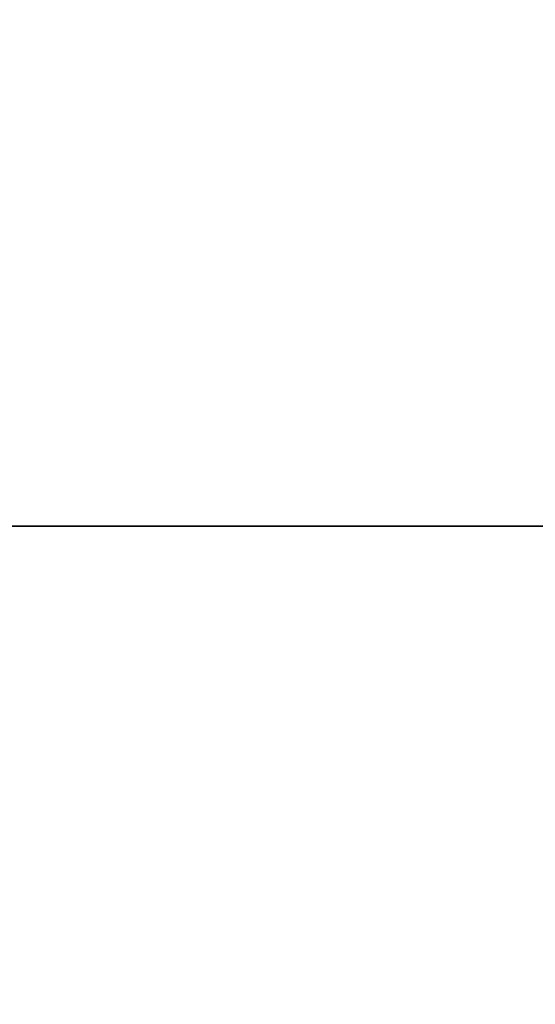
# Model space of a CAD drawing. Header units: millimetres. Extents: x -603 to 3703, y -120 to 249.
# Tile 796 of 1056: x 2012.11 to 2015.9, y -33.52 to -26.27. Entities that reach past the tile are written whole.
import ezdxf

# ---------------------------------------------------------------- set-up
doc = ezdxf.new("R2010")
doc.units = ezdxf.units.MM
doc.layers.add('152', color=7, linetype='Continuous', true_color=0xffffff)

# ---------------------------------------------------------------- blocks, each defined once
blk = doc.blocks.new('UG_SURFACE_002')
at = {"layer": '152', "color": 252, "linetype": 'Continuous', "lineweight": 35}
for points in [[(2177.5, -30, 2213.0001), (2177.5, 229.8, 2213.0001), (822.5, 229.8, 2213.0001), (822.5, -30, 2213.0001)], [(972.5, -30, 2063), (972.5, 229.8, 2063), (2027.4999, 229.8, 2063), (2027.4999, -30, 2063)], [(2177.5, -30, 2213.0001), (822.5, -30, 2213.0001), (972.5, -30, 2063), (2027.4999, -30, 2063)]]:
    blk.add_3dface(points, dxfattribs=at)
blk = doc.blocks.new('UG_SURFACE_154')
at = {"layer": '152', "color": 252, "linetype": 'Continuous', "lineweight": 35}
for points in [[(957.5, -30, 2076), (2042.5, -30, 2076), (2040.9999, -30, 2074.5001), (959, -30, 2074.5001)], [(957.5, -30, 2076), (957.5, -46.92, 2076), (2042.5, -46.92, 2076), (2042.5, -30, 2076)], [(959, -30, 2074.5001), (2040.9999, -30, 2074.5001), (2040.9999, -46.92, 2074.5001), (959, -46.92, 2074.5001)]]:
    blk.add_3dface(points, dxfattribs=at)

msp = doc.modelspace()

# ---------------------------------------------------------------- linework, layer by layer
at = {"layer": '152', "color": 252, "linetype": 'Continuous', "lineweight": -3, "true_color": 0x939598}
for p, q in [((822.5, -30, 2213), (2177.5, -30, 2213)), ((2042.5, -30, 2076), (957.5, -30, 2076)), ((2041, -30, 2074.5), (959, -30, 2074.5)), ((2027.5, -30, 2063), (972.5, -30, 2063))]:
    msp.add_line(p, q, dxfattribs=at)

# ---------------------------------------------------------------- block references
for name in ['UG_SURFACE_002', 'UG_SURFACE_154']:
    msp.add_blockref(name, (0, 0), dxfattribs=at)

doc.saveas('drawing.dxf')
